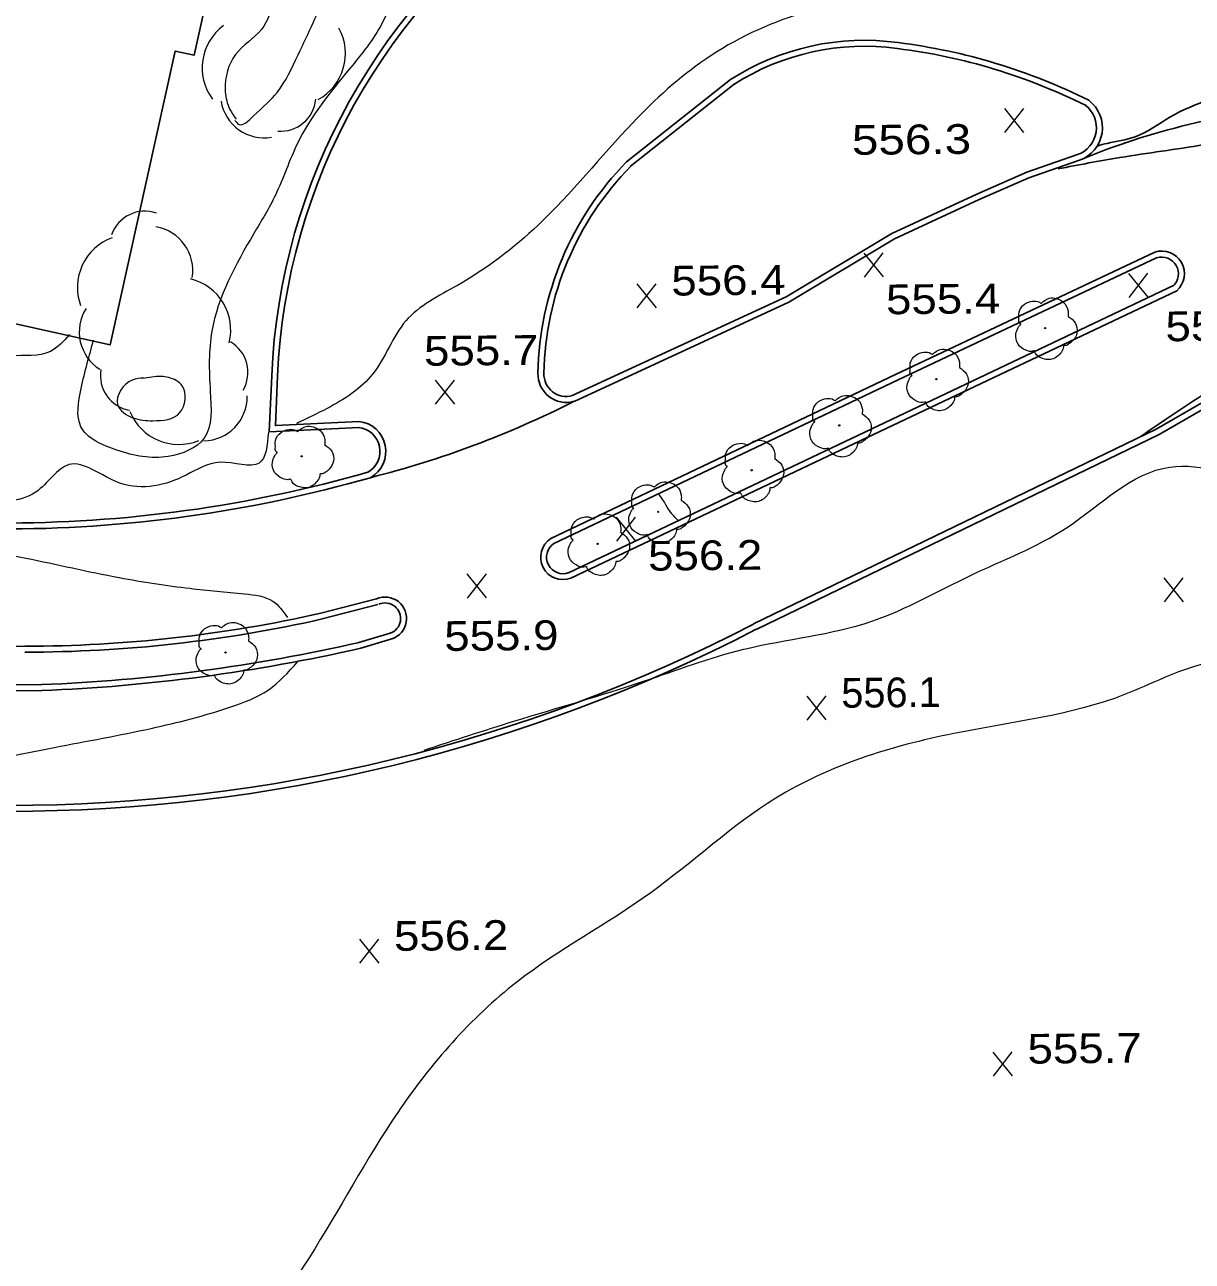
# Model space of a CAD drawing. Extents: x 2361708 to 2370558, y 6977955 to 6991887.
# Drawn here: x 2366695.1 to 2366883.9, y 6984725.2 to 6984925 of the extents above; entities that cross this region are included whole.
import ezdxf

# ---------------------------------------------------------------- set-up
doc = ezdxf.new("R2010")
doc.units = 0
doc.header["$LTSCALE"] = 1.9
for name, color, linetype, lineweight in [('11', 7, 'Continuous', 25), ('2', 7, 'Continuous', 25), ('29', 7, 'Continuous', 13), ('31', 7, 'Continuous', 13), ('35', 7, 'Continuous', 13)]:
    doc.layers.add(name, color=color, linetype=linetype, lineweight=lineweight)

msp = doc.modelspace()

# ---------------------------------------------------------------- linework, layer by layer
at = {"layer": '11'}
msp.add_lwpolyline([(2366671.676, 6985049.685), (2366661.078, 6985002.072), (2366657.761, 6985002.81), (2366655.057, 6984990.664), (2366658.464, 6984989.906), (2366649.477, 6984949.569), (2366645.85, 6984950.374), (2366643.002, 6984937.527), (2366646.81, 6984936.683), (2366636.35, 6984889.391), (2366708.966, 6984873.321), (2366719.465, 6984920.774), (2366722.511, 6984920.103), (2366725.253, 6984932.549), (2366722.147, 6984933.23), (2366732.259, 6984979.198), (2366741.379, 6984977.195)], dxfattribs=at)
at = {"layer": '2'}
for p, q in [((2366809.223, 6984916.188), (2366792.409, 6984902.857)), ((2366809.82, 6984915.433), (2366793.006, 6984902.103)), ((2366751.989, 6984832.269), (2366742.981, 6984829.953)), ((2366752.228, 6984831.341), (2366743.219, 6984829.025)), ((2366749.156, 6984825.212), (2366754.192, 6984826.72)), ((2366695.129, 6984824.617), (2366624.578, 6984824.336)), ((2366749.435, 6984824.294), (2366754.47, 6984825.802)), ((2366624.937, 6984818.169), (2366697.898, 6984818.413)), ((2366624.936, 6984817.209), (2366697.897, 6984817.453))]:
    msp.add_line(p, q, dxfattribs=at)
for points in [[(2366783.518, 6984865.06), (2366818.188, 6984881.051), (2366835.271, 6984891.284), (2366849.011, 6984897.646), (2366857.098, 6984901.203), (2366865.291, 6984904.051)], [(2366783.917, 6984864.184), (2366818.636, 6984880.205), (2366835.72, 6984890.439), (2366849.41, 6984896.769), (2366857.447, 6984900.306), (2366865.61, 6984903.144)], [(2366877.792, 6984888.279), (2366835.878, 6984868.519), (2366780.148, 6984842.007)], [(2366878.2, 6984887.413), (2366836.286, 6984867.653), (2366780.556, 6984841.141)], [(2366783.02, 6984836.485), (2366830.907, 6984859.181), (2366880.943, 6984882.929)], [(2366783.428, 6984835.618), (2366831.315, 6984858.315), (2366881.351, 6984882.063)], [(2366913.782, 6984878.981), (2366891.024, 6984867.164), (2366878.034, 6984859.68), (2366812.92, 6984828.209)], [(2366914.22, 6984878.125), (2366891.481, 6984866.318), (2366878.482, 6984858.834), (2366813.338, 6984827.343)], [(2366749.215, 6984859.974), (2366734.631, 6984859.265), (2366735.045, 6984868.309)], [(2366749.166, 6984860.933), (2366735.642, 6984860.275), (2366736.006, 6984868.269)]]:
    msp.add_lwpolyline(points, dxfattribs=at)
for centre, radius, start, end in [((2366834.823, 6984864.024), 99.868, 124.2478, 177.54059), ((2366834.823, 6984864.024), 98.908, 124.2478, 177.54059), ((2366830.834, 6984882.423), 40.089, 82.15208, 122.62062), ((2366824.572, 6984827.727), 95.135, 63.43484, 82.91399), ((2366830.834, 6984882.423), 39.129, 82.15208, 122.62062), ((2366824.572, 6984827.727), 94.175, 63.43484, 82.91399), ((2366863.784, 6984908.383), 4.588, 289.21326, 53.07365), ((2366863.784, 6984908.383), 5.548, 289.21326, 53.07365), ((2366910.396, 6984795.904), 116.216, 94.34112, 112.66685), ((2366828.01, 6984867.856), 49.925, 135.4867, 178.9631), ((2366828.01, 6984867.856), 48.965, 135.4867, 178.9631), ((2366878.918, 6984884.796), 3.659, 311.67255, 107.91995), ((2366878.918, 6984884.796), 2.699, 311.67255, 107.91995), ((2366782.655, 6984868.574), 4.566, 177.67202, 286.03168), ((2366782.655, 6984868.574), 3.606, 177.67202, 286.03168), ((2366712.194, 6985005.5), 158.475, 284.17533, 296.90955), ((2366748.645, 6984856.101), 4.86, 299.00909, 83.8533), ((2366748.645, 6984856.101), 3.9, 299.00909, 83.8533), ((2366692.007, 6985057.746), 213.221, 269.70604, 285.98855), ((2366692.007, 6985057.746), 214.181, 269.70604, 285.98855), ((2366782.131, 6984838.989), 3.611, 123.31148, 291.05341), ((2366782.131, 6984838.989), 2.651, 123.31148, 291.05341), ((2366753.383, 6984829.095), 3.467, 288.27457, 113.71532), ((2366753.383, 6984829.095), 2.507, 288.27457, 113.71532), ((2366692.761, 6985059.879), 260.978, 269.94576, 297.41424), ((2366695.158, 6985041.593), 216.976, 269.99229, 282.73278), ((2366695.158, 6985041.593), 217.935, 269.99229, 282.73278), ((2366692.761, 6985059.879), 261.938, 269.94576, 297.41424), ((2366686.632, 6985099.878), 281.689, 272.2842, 282.83788), ((2366686.632, 6985099.878), 282.649, 272.2842, 282.83788)]:
    msp.add_arc(centre, radius, start, end, dxfattribs=at)
at = {"layer": '29'}
for centre in [(2366860.078, 6984876.03), (2366842.495, 6984867.772), (2366826.786, 6984860.292), (2366739.899, 6984855.305), (2366812.644, 6984853.047), (2366797.527, 6984846.333), (2366787.726, 6984841.159), (2366727.59, 6984823.616)]:
    msp.add_circle(centre, 0.1, dxfattribs=at)
for centre, radius, start, end in [((2366732.314, 6984918.06), 8.507, 126.42564, 216.42564), ((2366738.457, 6984920.393), 8.507, 298.81873, 28.81873), ((2366733.861, 6984913.845), 7.093, 189.53599, 279.53599), ((2366736.512, 6984913.495), 5.668, 265.05861, 355.05861), ((2366714.542, 6984889.22), 5.693, 70.87876, 160.87876), ((2366715.172, 6984885.34), 7.124, 350.57722, 80.57722), ((2366712.185, 6984882.584), 8.545, 110.07122, 200.07122), ((2366719.882, 6984875.679), 8.545, 346.22298, 76.22298), ((2366711.063, 6984875.395), 7.124, 147.75326, 237.75326), ((2366725.515, 6984868.851), 5.693, 329.80294, 59.80294), ((2366713.051, 6984868.356), 5.693, 170.29138, 260.29138), ((2366723.96, 6984864.931), 7.124, 270.97497, 0.97497), ((2366720.055, 6984865.758), 8.545, 201.96619, 291.96619)]:
    msp.add_arc(centre, radius, start, end, dxfattribs=at)
for points in [[(2366856.112, 6984876.602), (2366856.132, 6984876.612), (2366856.051, 6984876.682), (2366855.815, 6984877.309), (2366855.853, 6984878.59), (2366856.741, 6984879.888), (2366858.046, 6984880.371), (2366859.168, 6984880.181), (2366859.399, 6984880.054), (2366859.469, 6984880.054), (2366859.519, 6984880.095), (2366859.866, 6984880.388), (2366860.732, 6984880.836), (2366861.943, 6984880.768), (2366863.058, 6984880.178), (2366863.792, 6984878.755), (2366863.8, 6984877.895)], [(2366863.79, 6984877.915), (2366864.93, 6984876.856), (2366865.215, 6984875.269), (2366864.507, 6984873.942), (2366863.853, 6984873.396), (2366863.185, 6984873.179), (2366863.035, 6984873.168), (2366863.016, 6984873.058), (2366862.695, 6984872.154), (2366861.156, 6984870.99), (2366859.263, 6984871.272), (2366858.364, 6984872.214), (2366858.293, 6984872.343), (2366858.173, 6984872.321), (2366856.961, 6984872.44), (2366855.692, 6984873.438), (2366855.346, 6984875.074), (2366855.717, 6984876.098), (2366856.042, 6984876.542), (2366856.112, 6984876.592)], [(2366838.53, 6984868.345), (2366838.55, 6984868.355), (2366838.469, 6984868.424), (2366838.233, 6984869.052), (2366838.271, 6984870.332), (2366839.159, 6984871.631), (2366840.464, 6984872.113), (2366841.586, 6984871.924), (2366841.817, 6984871.796), (2366841.887, 6984871.797), (2366841.936, 6984871.837), (2366842.284, 6984872.13), (2366843.15, 6984872.578), (2366844.36, 6984872.51), (2366845.476, 6984871.921), (2366846.21, 6984870.498), (2366846.218, 6984869.638)], [(2366846.207, 6984869.658), (2366847.348, 6984868.598), (2366847.633, 6984867.011), (2366846.926, 6984865.684), (2366846.27, 6984865.138), (2366845.602, 6984864.921), (2366845.453, 6984864.91), (2366845.434, 6984864.8), (2366845.112, 6984863.897), (2366843.574, 6984862.732), (2366841.681, 6984863.014), (2366840.782, 6984863.955), (2366840.71, 6984864.085), (2366840.591, 6984864.064), (2366839.379, 6984864.182), (2366838.11, 6984865.18), (2366837.764, 6984866.817), (2366838.135, 6984867.841), (2366838.46, 6984868.284), (2366838.53, 6984868.335)], [(2366822.82, 6984860.865), (2366822.84, 6984860.875), (2366822.76, 6984860.944), (2366822.523, 6984861.572), (2366822.561, 6984862.852), (2366823.449, 6984864.151), (2366824.754, 6984864.633), (2366825.876, 6984864.444), (2366826.107, 6984864.316), (2366826.177, 6984864.317), (2366826.227, 6984864.357), (2366826.574, 6984864.65), (2366827.44, 6984865.098), (2366828.651, 6984865.03), (2366829.767, 6984864.441), (2366830.5, 6984863.018), (2366830.508, 6984862.158)], [(2366830.498, 6984862.178), (2366831.638, 6984861.119), (2366831.923, 6984859.531), (2366831.216, 6984858.204), (2366830.561, 6984857.658), (2366829.893, 6984857.442), (2366829.743, 6984857.43), (2366829.724, 6984857.32), (2366829.403, 6984856.417), (2366827.864, 6984855.252), (2366825.971, 6984855.534), (2366825.072, 6984856.476), (2366825.001, 6984856.605), (2366824.881, 6984856.584), (2366823.67, 6984856.702), (2366822.4, 6984857.7), (2366822.055, 6984859.337), (2366822.425, 6984860.361), (2366822.751, 6984860.804), (2366822.82, 6984860.855)], [(2366735.934, 6984855.877), (2366735.953, 6984855.887), (2366735.873, 6984855.957), (2366735.637, 6984856.584), (2366735.674, 6984857.865), (2366736.562, 6984859.163), (2366737.868, 6984859.646), (2366738.989, 6984859.456), (2366739.221, 6984859.328), (2366739.291, 6984859.329), (2366739.34, 6984859.37), (2366739.687, 6984859.663), (2366740.553, 6984860.111), (2366741.764, 6984860.043), (2366742.88, 6984859.454), (2366743.613, 6984858.031), (2366743.621, 6984857.171)], [(2366743.611, 6984857.19), (2366744.752, 6984856.131), (2366745.037, 6984854.544), (2366744.329, 6984853.217), (2366743.674, 6984852.671), (2366743.007, 6984852.454), (2366742.856, 6984852.443), (2366742.838, 6984852.333), (2366742.516, 6984851.43), (2366740.977, 6984850.265), (2366739.084, 6984850.547), (2366738.185, 6984851.488), (2366738.114, 6984851.618), (2366737.994, 6984851.597), (2366736.783, 6984851.715), (2366735.513, 6984852.713), (2366735.168, 6984854.35), (2366735.538, 6984855.374), (2366735.864, 6984855.817), (2366735.934, 6984855.867)], [(2366808.678, 6984853.62), (2366808.698, 6984853.63), (2366808.618, 6984853.699), (2366808.382, 6984854.327), (2366808.42, 6984855.607), (2366809.307, 6984856.906), (2366810.613, 6984857.388), (2366811.734, 6984857.199), (2366811.966, 6984857.071), (2366812.036, 6984857.072), (2366812.085, 6984857.112), (2366812.433, 6984857.406), (2366813.298, 6984857.854), (2366814.509, 6984857.785), (2366815.624, 6984857.196), (2366816.358, 6984855.773), (2366816.367, 6984854.913)], [(2366816.356, 6984854.933), (2366817.497, 6984853.873), (2366817.781, 6984852.286), (2366817.074, 6984850.959), (2366816.419, 6984850.413), (2366815.751, 6984850.197), (2366815.602, 6984850.185), (2366815.582, 6984850.075), (2366815.261, 6984849.172), (2366813.722, 6984848.007), (2366811.829, 6984848.289), (2366810.93, 6984849.231), (2366810.859, 6984849.36), (2366810.739, 6984849.339), (2366809.528, 6984849.458), (2366808.259, 6984850.455), (2366807.913, 6984852.092), (2366808.283, 6984853.115), (2366808.609, 6984853.559), (2366808.679, 6984853.61)], [(2366793.562, 6984846.906), (2366793.582, 6984846.916), (2366793.501, 6984846.985), (2366793.265, 6984847.613), (2366793.303, 6984848.893), (2366794.19, 6984850.192), (2366795.496, 6984850.674), (2366796.618, 6984850.485), (2366796.849, 6984850.357), (2366796.919, 6984850.357), (2366796.968, 6984850.398), (2366797.316, 6984850.691), (2366798.182, 6984851.139), (2366799.392, 6984851.071), (2366800.508, 6984850.482), (2366801.242, 6984849.058), (2366801.25, 6984848.199)], [(2366801.24, 6984848.219), (2366802.38, 6984847.159), (2366802.665, 6984845.572), (2366801.957, 6984844.245), (2366801.303, 6984843.699), (2366800.635, 6984843.483), (2366800.485, 6984843.471), (2366800.466, 6984843.361), (2366800.145, 6984842.458), (2366798.605, 6984841.293), (2366796.712, 6984841.575), (2366795.813, 6984842.517), (2366795.742, 6984842.646), (2366795.622, 6984842.625), (2366794.411, 6984842.743), (2366793.142, 6984843.741), (2366792.796, 6984845.378), (2366793.167, 6984846.402), (2366793.492, 6984846.845), (2366793.562, 6984846.895)], [(2366783.76, 6984841.732), (2366783.78, 6984841.742), (2366783.699, 6984841.811), (2366783.463, 6984842.439), (2366783.501, 6984843.72), (2366784.389, 6984845.018), (2366785.695, 6984845.5), (2366786.816, 6984845.311), (2366787.048, 6984845.183), (2366787.118, 6984845.184), (2366787.168, 6984845.224), (2366787.514, 6984845.517), (2366788.38, 6984845.966), (2366789.591, 6984845.897), (2366790.707, 6984845.308), (2366791.44, 6984843.885), (2366791.448, 6984843.025)], [(2366791.438, 6984843.045), (2366792.579, 6984841.986), (2366792.864, 6984840.398), (2366792.156, 6984839.071), (2366791.501, 6984838.525), (2366790.833, 6984838.309), (2366790.683, 6984838.297), (2366790.664, 6984838.187), (2366790.343, 6984837.284), (2366788.804, 6984836.119), (2366786.911, 6984836.402), (2366786.012, 6984837.343), (2366785.941, 6984837.472), (2366785.821, 6984837.451), (2366784.61, 6984837.57), (2366783.34, 6984838.567), (2366782.995, 6984840.205), (2366783.365, 6984841.228), (2366783.691, 6984841.671), (2366783.76, 6984841.722)], [(2366723.624, 6984824.188), (2366723.644, 6984824.199), (2366723.564, 6984824.268), (2366723.328, 6984824.896), (2366723.365, 6984826.176), (2366724.253, 6984827.475), (2366725.558, 6984827.957), (2366726.68, 6984827.768), (2366726.912, 6984827.64), (2366726.982, 6984827.641), (2366727.031, 6984827.681), (2366727.379, 6984827.974), (2366728.244, 6984828.423), (2366729.455, 6984828.354), (2366730.571, 6984827.765), (2366731.304, 6984826.342), (2366731.313, 6984825.482)], [(2366731.302, 6984825.502), (2366732.442, 6984824.442), (2366732.727, 6984822.855), (2366732.02, 6984821.528), (2366731.365, 6984820.982), (2366730.697, 6984820.766), (2366730.548, 6984820.754), (2366730.529, 6984820.644), (2366730.207, 6984819.741), (2366728.668, 6984818.577), (2366726.775, 6984818.858), (2366725.876, 6984819.8), (2366725.805, 6984819.929), (2366725.685, 6984819.908), (2366724.474, 6984820.026), (2366723.204, 6984821.024), (2366722.859, 6984822.661), (2366723.229, 6984823.684), (2366723.555, 6984824.128), (2366723.625, 6984824.179)]]:
    msp.add_spline(points, degree=3, dxfattribs=at)
at = {"layer": '31'}
for p, q in [((2366856.646, 6984907.629), (2366853.53, 6984911.479)), ((2366853.567, 6984907.599), (2366856.609, 6984911.508)), ((2366833.948, 6984884.292), (2366830.831, 6984888.142)), ((2366830.868, 6984884.262), (2366833.911, 6984888.171)), ((2366876.721, 6984880.988), (2366873.605, 6984884.839)), ((2366873.641, 6984880.959), (2366876.684, 6984884.868)), ((2366797.224, 6984879.302), (2366794.106, 6984883.153)), ((2366794.144, 6984879.272), (2366797.187, 6984883.182)), ((2366764.63, 6984863.741), (2366761.513, 6984867.591)), ((2366761.55, 6984863.712), (2366764.593, 6984867.621)), ((2366793.912, 6984841.609), (2366790.795, 6984845.459)), ((2366790.832, 6984841.579), (2366793.875, 6984845.488)), ((2366769.788, 6984832.438), (2366766.671, 6984836.289)), ((2366766.708, 6984832.409), (2366769.751, 6984836.318)), ((2366882.44, 6984831.81), (2366879.323, 6984835.661)), ((2366879.36, 6984831.781), (2366882.403, 6984835.69)), ((2366824.699, 6984812.71), (2366821.582, 6984816.56)), ((2366821.619, 6984812.681), (2366824.662, 6984816.59)), ((2366752.399, 6984773.43), (2366749.282, 6984777.281)), ((2366749.319, 6984773.4), (2366752.362, 6984777.31)), ((2366854.797, 6984755.204), (2366851.681, 6984759.054)), ((2366851.718, 6984755.175), (2366854.76, 6984759.083))]:
    msp.add_line(p, q, dxfattribs=at)
at = {"layer": '31', "lineweight": 25}
for points in [[(2366893.229, 6984919.108), (2366890.971, 6984915.696), (2366886.706, 6984913.075), (2366880.244, 6984910.104), (2366874.614, 6984906.92), (2366870.094, 6984905.867), (2366868.518, 6984905.432)], [(2366938.261, 6984910.746), (2366948.741, 6984910.825), (2366961.646, 6984910.338), (2366964.412, 6984905.545), (2366959.521, 6984899.308), (2366949.165, 6984893.539), (2366937.031, 6984888.633), (2366923.865, 6984883.977), (2366916.475, 6984880.757), (2366906.054, 6984876.668), (2366897.376, 6984872.225), (2366886.058, 6984865.547), (2366875.605, 6984858.567)], [(2366862.163, 6984901.741), (2366872.146, 6984903.576), (2366885.747, 6984905.656), (2366904.626, 6984909.016), (2366921.575, 6984910.227)]]:
    msp.add_spline(points, degree=3, dxfattribs=at)
at = {"layer": '35'}
for points in [[(2366729.082, 6984909.554), (2366729.708, 6984908.961), (2366732.066, 6984910.253), (2366735.989, 6984914.161), (2366739.351, 6984920.193), (2366744.024, 6984930.498), (2366747.712, 6984942.233), (2366748.773, 6984950.544), (2366750.494, 6984959.881), (2366746.62, 6984964.455), (2366739.353, 6984963.045), (2366734.633, 6984958.86), (2366733.333, 6984948.287), (2366734.749, 6984939.31), (2366735.326, 6984929.185), (2366733.392, 6984924.276), (2366729.191, 6984920.196), (2366727.534, 6984914.59), (2366728.132, 6984911.706), (2366729.321, 6984909.757)], [(2366791.266, 6984959.839), (2366788.451, 6984957.292), (2366781.228, 6984951.253), (2366774.391, 6984944.558), (2366768.032, 6984941.307), (2366763.303, 6984943.282), (2366760.276, 6984941.883), (2366756.537, 6984935.437), (2366752.874, 6984925.232), (2366747.633, 6984917.911), (2366739.208, 6984905.851), (2366735.647, 6984897.497), (2366732.156, 6984891.293), (2366725.376, 6984875.518), (2366725.118, 6984865.815), (2366724.131, 6984858.225), (2366718.328, 6984855.29), (2366710.038, 6984856.281), (2366704.221, 6984860.085), (2366704.243, 6984866.246), (2366706.269, 6984874.086)], [(2366885.959, 6984949.53), (2366885.336, 6984945.633), (2366880.933, 6984940.722), (2366873.74, 6984937.843), (2366861.363, 6984933.295), (2366846.347, 6984927.482), (2366830.825, 6984928.664), (2366820.741, 6984926.898), (2366805.211, 6984919.48), (2366793.409, 6984909.187), (2366778.105, 6984892.66), (2366765.087, 6984882.926), (2366756.712, 6984877.166), (2366751.413, 6984868.625), (2366744.016, 6984863.045), (2366739.078, 6984860.627)], [(2366702.36, 6984874.958), (2366699.286, 6984872.249), (2366692.783, 6984871.467), (2366687.045, 6984869.092), (2366683.726, 6984863.731), (2366681.199, 6984858.156), (2366675.047, 6984855.148), (2366668.495, 6984858.465), (2366660.74, 6984857.962), (2366655.15, 6984854.748), (2366648.565, 6984856.336), (2366645.837, 6984863.42), (2366648.364, 6984870.144), (2366646.008, 6984878.102), (2366643.019, 6984878.964), (2366640.788, 6984878.092)], [(2366714.398, 6984867.943), (2366712.52, 6984867.625), (2366710.128, 6984863.652), (2366712.609, 6984861.536), (2366715.843, 6984861.056), (2366720.221, 6984862.358), (2366720.59, 6984866.672), (2366718.397, 6984868.021), (2366717.175, 6984868.189), (2366714.158, 6984867.87)], [(2366734.522, 6984859.204), (2366733.039, 6984854.21), (2366726.707, 6984854.34), (2366721.217, 6984852.267), (2366710.509, 6984850.985), (2366702.26, 6984853.957), (2366696.942, 6984849.526), (2366687.065, 6984848.112), (2366675.697, 6984846.794), (2366661.5, 6984846.419), (2366647.237, 6984847.733), (2366636.595, 6984846.801), (2366628.728, 6984846.507), (2366623.139, 6984847.403)], [(2366759.702, 6984807.831), (2366774.198, 6984812.499), (2366795.158, 6984818.95), (2366811.359, 6984824.133), (2366832.226, 6984828.712), (2366847.997, 6984836.053), (2366863.604, 6984843.822), (2366880.242, 6984853.571), (2366888.119, 6984852.886), (2366899.766, 6984847.996)], [(2366899.545, 6984848.084), (2366903.913, 6984846.285), (2366906.169, 6984837.207), (2366898.198, 6984824.67), (2366885.745, 6984821.751), (2366872.922, 6984816.809), (2366845.31, 6984810.516), (2366816.539, 6984800.072), (2366796.323, 6984784.789), (2366774.689, 6984770.362), (2366755.428, 6984749.308), (2366741.082, 6984725.82), (2366723.69, 6984699.583), (2366719.982, 6984690.977), (2366724.213, 6984669.907), (2366738.732, 6984665.835), (2366755.295, 6984662.502), (2366769.7, 6984662.049), (2366785.326, 6984660.458), (2366805.751, 6984658.912), (2366811.959, 6984652.941), (2366819.63, 6984647.564), (2366825.421, 6984639.129), (2366820.351, 6984636.99), (2366804.56, 6984635.94), (2366787.625, 6984630.088), (2366777.312, 6984635.56), (2366768.493, 6984644.897), (2366752.031, 6984646.08), (2366730.358, 6984645.254), (2366718.082, 6984644.737), (2366701.363, 6984639.338), (2366685.8, 6984631.159), (2366674.369, 6984621.77), (2366660.564, 6984619.028), (2366655.849, 6984614.253), (2366646.645, 6984606.185), (2366633.307, 6984598.678), (2366620.124, 6984597.882), (2366608.936, 6984593.326), (2366602.938, 6984585.769), (2366600.067, 6984578.451), (2366607.553, 6984573.702), (2366618.245, 6984571.433), (2366624.852, 6984570.716), (2366644.95, 6984577.348), (2366666.856, 6984595.737), (2366683.75, 6984600.718), (2366714.895, 6984609.735), (2366733.954, 6984610.997), (2366756.587, 6984606.602), (2366777.847, 6984603.624), (2366804.158, 6984600.424), (2366830.848, 6984596.418), (2366851.459, 6984591.184), (2366870.118, 6984588.161), (2366882.077, 6984590.425), (2366887.15, 6984594.404), (2366891.922, 6984605.75), (2366901.966, 6984607.486), (2366907.205, 6984601.235), (2366916.468, 6984596.803), (2366919.237, 6984601.12), (2366921.064, 6984609.857), (2366921.364, 6984627.671), (2366921.257, 6984643.191), (2366920.809, 6984668.168), (2366920.932, 6984692), (2366921.525, 6984718.967), (2366922.995, 6984741.062), (2366923.375, 6984759.006), (2366925.942, 6984775.052), (2366927.53, 6984780.487), (2366930.459, 6984784.875)], [(2366800.801, 6984844.884), (2366799.72, 6984846.024), (2366797.802, 6984848.976), (2366797.579, 6984849.264)], [(2366672.35, 6984843.281), (2366682.42, 6984841.247), (2366695.304, 6984838.849), (2366710.404, 6984835.713), (2366721.821, 6984833.972), (2366730.66, 6984833.086), (2366735.252, 6984831.879), (2366737.597, 6984829.242)], [(2366657.962, 6984798.922), (2366668.988, 6984801.487), (2366686.65, 6984805.526), (2366699.935, 6984808.272), (2366715.576, 6984811.342), (2366728.444, 6984814.814), (2366734.459, 6984817.541), (2366739.215, 6984822.077)]]:
    msp.add_spline(points, degree=3, dxfattribs=at)

# ---------------------------------------------------------------- texts
at = {"layer": '31'}
for s, width, p in [('556.3', 1.2, (2366828.85, 6984904.004)), ('556.4', 1.15, (2366799.665, 6984881.265)), ('555.4', 1.15, (2366834.365, 6984878.245)), ('555.9', 1.15, (2366879.539, 6984873.885)), ('555.7', 1.15, (2366759.691, 6984869.924)), ('556.2', 1.15, (2366795.908, 6984836.817)), ('555.9', 1.15, (2366762.96, 6984823.853)), ('556.2', 1.15, (2366754.84, 6984775.394)), ('555.7', 1.15, (2366857.239, 6984757.167))]:
    msp.add_text(s, height=4.8, rotation=0.545, dxfattribs=dict(at, width=width)).set_placement(p)
msp.add_text('556.1', height=4.8, rotation=0.545, dxfattribs=at).set_placement((2366827.14, 6984814.673))

doc.saveas('drawing.dxf')
